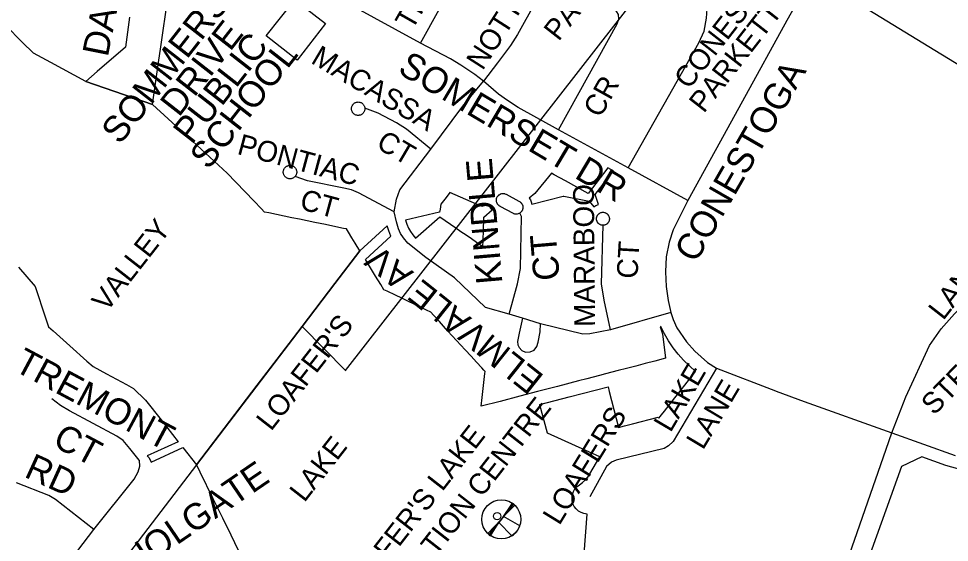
# Model space of a CAD drawing. Extents: x 586326 to 623965, y 4819854 to 4857850.
# Drawn here: x 596114 to 597005, y 4841991 to 4842493 of the extents above; entities that cross this region are included whole.
import ezdxf

# ---------------------------------------------------------------- set-up
doc = ezdxf.new("R2010")
doc.units = 0
for name, color, linetype in [('Lots_Concessions', 7, 'Continuous'), ('Major Rds and Hwys', 7, 'Continuous'), ('Minor Rd Lbls', 7, 'Continuous'), ('Minor Rds', 7, 'Continuous'), ('Park Lbls', 7, 'Continuous'), ('Park Outlines', 7, 'Continuous'), ('Private Rds', 7, 'Continuous'), ('Proposed Secondary Rds', 7, 'Continuous'), ('Rec Lbls', 7, 'Continuous'), ('Rec Syms', 7, 'Continuous'), ('School Syms_Lbls', 7, 'Continuous'), ('Secondary Rds Lbls', 7, 'Continuous')]:
    doc.layers.add(name, color=color, linetype=linetype)

msp = doc.modelspace()

# ---------------------------------------------------------------- linework, layer by layer
at = {"layer": 'Lots_Concessions'}
for p, q in [((596427.19, 4842155.52), (596858.68, 4842709.29)), ((596385.62, 4842197.74), (596284.45, 4842065.3)), ((596385.62, 4842197.74), (596427.42, 4842155.4)), ((596284.45, 4842065.3), (596072.7, 4841788.09))]:
    msp.add_line(p, q, dxfattribs=at)
at = {"layer": 'Major Rds and Hwys'}
for points in [[(596950.33, 4842095.8), (596963.78, 4842130.29), (596986.58, 4842179.4), (596997.55, 4842195.43), (597010.46, 4842209.79), (597078.05, 4842281.08), (597100.58, 4842304.84)], [(596842.91, 4841798.61), (596845.12, 4841803.13), (596849.98, 4841813.11), (596888.17, 4841918.53), (596892.85, 4841931.44), (596899.01, 4841948.45), (596904.72, 4841964.84), (596944.89, 4842080.18), (596950.33, 4842095.8)]]:
    msp.add_lwpolyline(points, dxfattribs=at)
at = {"layer": 'Minor Rds'}
for points in [[(596697.76, 4842349.54), (596765.51, 4842469.33), (596770.51, 4842480.36), (596773.02, 4842492.94), (596773.54, 4842501.74), (596773.08, 4842508.94), (596771.46, 4842516.5), (596766.79, 4842526.05), (596760.16, 4842536.2), (596696.92, 4842611.11), (596685.3, 4842623.07), (596671.08, 4842634.1), (596661.84, 4842641.45)], [(596498.88, 4842468.92), (596565.85, 4842589.68)], [(596631.26, 4842385.91), (596687.47, 4842487.42), (596688.78, 4842492.02), (596688.72, 4842496.38), (596685.46, 4842501.44), (596647.16, 4842545.01), (596643.94, 4842548), (596639.63, 4842550.29), (596635.42, 4842550.29), (596631.04, 4842547.42), (596626.23, 4842539.57), (596591.93, 4842477.44), (596585.24, 4842466.74), (596572.63, 4842450.14), (596559.21, 4842432.5)], [(596498.88, 4842468.92), (596430.75, 4842506.4)], [(596559.21, 4842432.5), (596551.08, 4842439.09), (596537.51, 4842447.78), (596527.69, 4842453.89), (596498.88, 4842468.92)], [(596508.96, 4842367.57), (596539.48, 4842408.8), (596559.21, 4842432.5)], [(596631.26, 4842385.91), (596592.54, 4842407.29), (596582.18, 4842413.95), (596573.83, 4842420.12), (596559.21, 4842432.5)], [(596433.24, 4842408.46), (596433.45, 4842408.98), (596433.71, 4842409.47), (596434.01, 4842409.95), (596434.36, 4842410.39), (596434.73, 4842410.8), (596435.15, 4842411.18), (596435.59, 4842411.52), (596436.07, 4842411.83), (596436.56, 4842412.09), (596437.08, 4842412.3), (596437.62, 4842412.47), (596438.16, 4842412.59), (596438.72, 4842412.66), (596439.28, 4842412.69), (596439.84, 4842412.66), (596440.4, 4842412.59), (596440.94, 4842412.47), (596441.48, 4842412.3), (596442, 4842412.09), (596442.49, 4842411.83), (596442.97, 4842411.52), (596443.41, 4842411.18), (596443.83, 4842410.8), (596444.2, 4842410.39), (596444.55, 4842409.95), (596444.85, 4842409.47), (596445.11, 4842408.98), (596445.32, 4842408.46), (596445.49, 4842407.92), (596445.61, 4842407.38), (596445.68, 4842406.82)], [(596445.68, 4842406.82), (596445.68, 4842405.73), (596445.61, 4842405.14), (596445.49, 4842404.6), (596445.32, 4842404.06), (596445.11, 4842403.54), (596444.85, 4842403.05), (596444.55, 4842402.57), (596444.2, 4842402.13), (596443.83, 4842401.71), (596443.41, 4842401.34), (596442.97, 4842400.99), (596442.49, 4842400.69), (596442, 4842400.43), (596441.48, 4842400.22), (596440.94, 4842400.05), (596440.4, 4842399.93), (596439.84, 4842399.86), (596439.28, 4842399.83), (596438.72, 4842399.86), (596438.16, 4842399.93), (596437.62, 4842400.05), (596437.08, 4842400.22), (596436.56, 4842400.43), (596436.07, 4842400.69), (596435.59, 4842400.99), (596435.15, 4842401.34), (596434.73, 4842401.71), (596434.36, 4842402.13), (596434.01, 4842402.57), (596433.71, 4842403.05), (596433.45, 4842403.54), (596433.24, 4842404.06), (596433.07, 4842404.6), (596432.95, 4842405.14), (596432.88, 4842405.7), (596432.85, 4842406.26), (596432.88, 4842406.82), (596432.95, 4842407.38), (596433.07, 4842407.92), (596433.24, 4842408.46)], [(596508.96, 4842367.57), (596485.64, 4842386.52), (596476.14, 4842392.67), (596458.4, 4842401.91), (596445.68, 4842406.82)], [(596697.76, 4842349.54), (596631.26, 4842385.91)], [(596473.85, 4842307.61), (596475.84, 4842319.54), (596479.15, 4842328.48), (596508.96, 4842367.57)], [(596368.74, 4842349.22), (596369.08, 4842349.67), (596369.46, 4842350.08), (596369.87, 4842350.46), (596370.32, 4842350.8), (596370.79, 4842351.1), (596371.29, 4842351.36), (596371.8, 4842351.57), (596372.34, 4842351.74), (596372.89, 4842351.86), (596373.44, 4842351.94), (596374, 4842351.96), (596374.56, 4842351.94), (596375.12, 4842351.86), (596375.67, 4842351.74), (596376.2, 4842351.57), (596376.72, 4842351.36), (596377.22, 4842351.1), (596377.69, 4842350.8), (596378.13, 4842350.46), (596378.55, 4842350.08), (596378.93, 4842349.67), (596379.27, 4842349.22), (596379.57, 4842348.75), (596379.83, 4842348.25), (596380.04, 4842347.73), (596380.21, 4842347.2), (596380.33, 4842346.65), (596380.41, 4842346.09), (596380.43, 4842345.53), (596380.41, 4842344.97), (596380.33, 4842344.42), (596380.21, 4842343.87), (596380.04, 4842343.34), (596379.83, 4842342.82), (596379.55, 4842342.32), (596378.93, 4842341.4)], [(596378.93, 4842341.4), (596378.55, 4842340.99), (596378.13, 4842340.61), (596377.69, 4842340.27), (596377.22, 4842339.97), (596376.72, 4842339.71), (596376.2, 4842339.49), (596375.67, 4842339.33), (596375.12, 4842339.2), (596374.56, 4842339.13), (596374, 4842339.11), (596373.44, 4842339.13), (596372.89, 4842339.2), (596372.34, 4842339.33), (596371.8, 4842339.49), (596371.29, 4842339.71), (596370.79, 4842339.97), (596370.32, 4842340.27), (596369.87, 4842340.61), (596369.46, 4842340.99), (596369.08, 4842341.4), (596368.74, 4842341.85), (596368.44, 4842342.32), (596368.18, 4842342.82), (596367.96, 4842343.34), (596367.79, 4842343.87), (596367.67, 4842344.42), (596367.6, 4842344.97), (596367.58, 4842345.53), (596367.6, 4842346.09), (596367.67, 4842346.65), (596367.79, 4842347.2), (596367.96, 4842347.73), (596368.18, 4842348.25), (596368.44, 4842348.75), (596368.74, 4842349.22)], [(596473.85, 4842307.61), (596439.45, 4842325.67), (596433.05, 4842328.45), (596425.61, 4842330.3), (596390.61, 4842337.32), (596378.93, 4842341.4)], [(596754.97, 4842318.39), (596697.76, 4842349.54)], [(596572.54, 4842321.97), (596572.68, 4842322.23), (596572.82, 4842322.44), (596572.99, 4842322.64), (596573.58, 4842323.3), (596573.75, 4842323.48), (596573.93, 4842323.64), (596574.13, 4842323.79), (596574.34, 4842323.92), (596575.23, 4842324.43), (596575.42, 4842324.52), (596575.61, 4842324.61), (596575.81, 4842324.68), (596576.02, 4842324.74), (596577.02, 4842324.97), (596577.22, 4842325.02), (596577.43, 4842325.04), (596577.64, 4842325.06), (596577.85, 4842325.05), (596578.88, 4842325), (596579.09, 4842324.99), (596579.3, 4842324.95), (596579.51, 4842324.91), (596579.71, 4842324.85), (596580.68, 4842324.51), (596580.91, 4842324.42), (596581.14, 4842324.31), (596593.02, 4842317.88), (596593.03, 4842317.88), (596593.2, 4842317.78), (596593.69, 4842317.48), (596593.82, 4842317.4), (596593.95, 4842317.3), (596594.41, 4842316.95), (596594.53, 4842316.85), (596594.65, 4842316.75), (596595.07, 4842316.35), (596595.18, 4842316.24), (596595.29, 4842316.12), (596595.67, 4842315.68), (596595.77, 4842315.56), (596595.86, 4842315.43), (596596.19, 4842314.96), (596596.31, 4842314.76), (596596.42, 4842314.55), (596596.52, 4842314.34), (596596.59, 4842314.12), (596596.86, 4842313.23), (596596.92, 4842312.99), (596596.97, 4842312.74), (596596.99, 4842312.49), (596597.03, 4842311.56), (596597.03, 4842311.31), (596597, 4842311.06), (596596.96, 4842310.81), (596596.77, 4842309.9), (596596.71, 4842309.66), (596596.62, 4842309.42), (596596.52, 4842309.19), (596596.1, 4842308.36), (596595.98, 4842308.14), (596595.84, 4842307.93), (596595.69, 4842307.73), (596595.08, 4842307.03), (596594.03, 4842306.19)], [(596594.03, 4842306.19), (596591.64, 4842305.38), (596590.94, 4842305.25), (596590.65, 4842305.24), (596590.31, 4842305.22), (596590.1, 4842305.23), (596589.89, 4842305.25), (596589.68, 4842305.29), (596589.47, 4842305.34), (596588.62, 4842305.59), (596588.42, 4842305.66), (596588.23, 4842305.74), (596588.04, 4842305.84), (596575.39, 4842312.72), (596575.25, 4842312.79), (596575.12, 4842312.88), (596574.36, 4842313.4), (596574.17, 4842313.54), (596574, 4842313.69), (596573.35, 4842314.3), (596573.17, 4842314.49), (596573.01, 4842314.69), (596572.87, 4842314.9), (596572.4, 4842315.65), (596572.27, 4842315.88), (596572.16, 4842316.11), (596572.08, 4842316.35), (596571.81, 4842317.2), (596571.75, 4842317.45), (596571.7, 4842317.7), (596571.68, 4842317.96), (596571.64, 4842318.85), (596571.64, 4842319.11), (596571.66, 4842319.36), (596571.71, 4842319.61), (596571.89, 4842320.48), (596571.96, 4842320.73), (596572.04, 4842320.97), (596572.15, 4842321.21), (596572.54, 4842321.97)], [(596583.84, 4842209.53), (596561.14, 4842215.94), (596531.45, 4842244.46), (596504.09, 4842263.67), (596486.77, 4842277.47), (596482.56, 4842282.74), (596479.95, 4842286.87), (596478.05, 4842291.37), (596475.95, 4842298.02), (596473.85, 4842307.61)], [(596583.84, 4842209.53), (596591.99, 4842238.64), (596594.9, 4842253.19), (596595.83, 4842303.07), (596594.03, 4842306.19)], [(596673.77, 4842294.64), (596673.7, 4842294.64), (596672.91, 4842294.7), (596672.7, 4842294.72), (596672.5, 4842294.76), (596672.3, 4842294.81), (596672.1, 4842294.87), (596671.22, 4842295.2), (596671.02, 4842295.28), (596670.83, 4842295.37), (596670.64, 4842295.48), (596670.46, 4842295.61), (596669.71, 4842296.17), (596669.54, 4842296.3), (596669.38, 4842296.45), (596669.23, 4842296.61), (596669.1, 4842296.78), (596668.54, 4842297.53), (596668.42, 4842297.71), (596668.31, 4842297.9), (596668.21, 4842298.09), (596668.13, 4842298.29), (596667.81, 4842299.17), (596667.74, 4842299.38), (596667.69, 4842299.59), (596667.65, 4842299.8), (596667.63, 4842300.02), (596667.58, 4842300.95), (596667.57, 4842301.17), (596667.58, 4842301.39), (596667.61, 4842301.6), (596667.65, 4842301.82), (596667.86, 4842302.73), (596667.93, 4842302.96), (596668.01, 4842303.18), (596668.1, 4842303.39), (596668.22, 4842303.6), (596668.46, 4842303.99), (596668.57, 4842304.17), (596669.06, 4842304.86), (596669.19, 4842305.03), (596669.33, 4842305.19), (596669.48, 4842305.33), (596669.64, 4842305.47), (596670.3, 4842306), (596670.47, 4842306.13), (596670.64, 4842306.24), (596670.83, 4842306.34), (596671.02, 4842306.43), (596671.8, 4842306.76), (596672, 4842306.83), (596672.2, 4842306.89), (596672.41, 4842306.94), (596673.07, 4842307.05), (596673.78, 4842307.08)], [(596673.78, 4842307.08), (596674.29, 4842307.04), (596675.13, 4842306.9), (596675.34, 4842306.86), (596675.54, 4842306.8), (596675.74, 4842306.73), (596675.93, 4842306.65), (596676.69, 4842306.28), (596676.88, 4842306.18), (596677.06, 4842306.07), (596677.23, 4842305.95), (596677.39, 4842305.82), (596678.02, 4842305.25), (596678.18, 4842305.11), (596678.32, 4842304.95), (596678.45, 4842304.79), (596678.57, 4842304.61), (596679.02, 4842303.9), (596679.15, 4842303.67), (596679.26, 4842303.43), (596679.56, 4842302.69), (596679.65, 4842302.45), (596679.71, 4842302.21), (596679.75, 4842301.96), (596679.86, 4842301.17), (596679.88, 4842300.92), (596679.88, 4842300.67), (596679.86, 4842300.41), (596679.77, 4842299.63), (596679.73, 4842299.38), (596679.66, 4842299.13), (596679.58, 4842298.89), (596679.29, 4842298.15), (596679.19, 4842297.92), (596679.06, 4842297.7), (596678.92, 4842297.49), (596678.46, 4842296.85), (596678.3, 4842296.65), (596678.13, 4842296.46), (596677.94, 4842296.29), (596677.32, 4842295.79), (596677.12, 4842295.64), (596676.91, 4842295.5), (596676.68, 4842295.39), (596675.96, 4842295.05), (596675.73, 4842294.96), (596675.49, 4842294.88), (596675.24, 4842294.82), (596674.46, 4842294.68), (596674.21, 4842294.65), (596673.77, 4842294.64)], [(596681.05, 4842194.4), (596674.92, 4842222.81), (596672.28, 4842238.5), (596673.77, 4842294.64)], [(596596.67, 4842205.57), (596583.84, 4842209.53)], [(596738.68, 4842211.28), (596681.05, 4842194.4)], [(596596.67, 4842205.57), (596593.43, 4842191.43), (596591.9, 4842183.27), (596592.18, 4842180.22), (596593.6, 4842177.66), (596596.04, 4842174.69), (596599.53, 4842173.03), (596603.97, 4842173.51), (596607.9, 4842175.12), (596610.47, 4842178.62), (596611.55, 4842182.78), (596613.45, 4842192.48), (596613.99, 4842200.21)], [(596613.99, 4842200.21), (596596.67, 4842205.57)], [(596681.05, 4842194.4), (596661.01, 4842190.68), (596654.38, 4842190.35), (596613.99, 4842200.21)], [(596782.33, 4842157.73), (596740.87, 4842087.52), (596736.5, 4842083.56), (596732.47, 4842080.83), (596686.4, 4842069.76), (596681.84, 4842067.67), (596677.18, 4842063.58), (596661.03, 4842034.62)], [(596229.66, 4842069.67), (596220.54, 4842080.98), (596214.13, 4842088.62), (596208.28, 4842092.63), (596162.8, 4842116.95), (596154.09, 4842122.07), (596145.94, 4842128.62)], [(596186.18, 4842003.42), (596224.88, 4842051.43), (596228.74, 4842058.52), (596230.28, 4842063.85), (596229.88, 4842069.39), (596229.66, 4842069.67)], [(596186.18, 4842003.42), (596149.47, 4842031.92), (596143.16, 4842035.82), (596112.08, 4842048.18)], [(596046.72, 4841820.65), (596186.18, 4842003.42)]]:
    msp.add_lwpolyline(points, dxfattribs=at)
at = {"layer": 'Park Outlines'}
for points in [[(596220.39, 4842493.87), (596216.35, 4842465.21), (596189.41, 4842441.96), (596178.35, 4842432.41), (596242.44, 4842410.3), (596248.11, 4842450.48), (596250.22, 4842465.49), (596256.85, 4842512.51)], [(596114.03, 4842254.51), (596129.93, 4842236.11), (596139.8, 4842206.01), (596142.6, 4842197.46), (596147.08, 4842193.47), (596163.09, 4842179.21), (596179.51, 4842164.58), (596185.4, 4842159.33), (596198.15, 4842152.44), (596217.41, 4842142.04), (596224.07, 4842138.44), (596235.73, 4842127.26), (596250.66, 4842108.27), (596267.05, 4842087.42), (596237.34, 4842073.96), (596238.89, 4842072.17), (596240.14, 4842070.15), (596241.06, 4842067.96), (596271.51, 4842081.76), (596284.45, 4842065.3), (596342.71, 4842141.57), (596352.19, 4842153.99), (596361.68, 4842166.41), (596385.62, 4842197.74), (596385.6, 4842197.76), (596417.04, 4842238.92), (596440.97, 4842270.25), (596436.56, 4842277.38), (596433.3, 4842282.66), (596430.04, 4842287.94), (596428.09, 4842291.1), (596425.14, 4842291.71), (596417.78, 4842293.23), (596407.86, 4842295.28), (596397.93, 4842297.33), (596390.58, 4842298.85), (596383.23, 4842300.37), (596375.87, 4842301.89), (596368.52, 4842303.41), (596361.17, 4842304.93), (596353.82, 4842306.45), (596349.64, 4842307.31), (596346.35, 4842310.73), (596339.65, 4842317.68), (596321.97, 4842336.05), (596313.73, 4842344.61), (596272.34, 4842382.76), (596242.44, 4842410.3), (596178.35, 4842432.41), (596144.9, 4842450.44), (596128.33, 4842459.37), (596117.57, 4842470.08), (596117.31, 4842470.34), (596102.02, 4842485.56)], [(596652.57, 4841937.95), (596658.49, 4842018.07), (596655.56, 4842018.52), (596652.78, 4842019.52), (596650.24, 4842021.04), (596648.05, 4842023.03), (596646.28, 4842025.4), (596645, 4842028.06), (596644.26, 4842030.93), (596644.09, 4842033.88), (596644.49, 4842036.81), (596645.45, 4842039.61), (596646.94, 4842042.17), (596648.89, 4842044.39), (596651.23, 4842046.2), (596654.2, 4842048.34), (596656.89, 4842050.81), (596659.27, 4842053.59), (596661.3, 4842056.64), (596670.81, 4842072.98), (596620.45, 4842095.44), (596613.36, 4842122.66), (596613.29, 4842122.93), (596641.42, 4842130.26), (596678.57, 4842139.93), (596679.76, 4842135.37), (596688.68, 4842101.08), (596694.4, 4842102.57), (596702, 4842104.55), (596726.7, 4842110.98), (596727.23, 4842109.8), (596729.94, 4842113.26), (596732.65, 4842116.72), (596742.56, 4842129.37), (596746.29, 4842134.13), (596762.46, 4842154.77), (596756.55, 4842159.9), (596750.99, 4842165.4), (596745.79, 4842171.24), (596740.97, 4842177.4), (596736.56, 4842183.86), (596732.57, 4842190.59), (596729.03, 4842197.57), (596728.44, 4842197.41), (596730.9, 4842190.81), (596733.54, 4842167.26), (596723.34, 4842164.6), (596714.08, 4842162.19), (596705.14, 4842159.87), (596696.21, 4842157.54), (596688.16, 4842155.45), (596682.2, 4842153.9), (596676.24, 4842152.34), (596670.28, 4842150.79), (596664.32, 4842149.24), (596658.36, 4842147.69), (596650.32, 4842145.6), (596630.04, 4842140.32), (596611.17, 4842135.41), (596594.27, 4842131.01), (596575.18, 4842126.04), (596557.19, 4842121.36), (596558.11, 4842129.65), (596560.66, 4842152.65), (596560.88, 4842154.67), (596559.72, 4842155.93), (596557.66, 4842158.18), (596552.76, 4842163.5), (596547.35, 4842169.39), (596541.78, 4842175.45), (596537.66, 4842179.93), (596533.54, 4842184.42), (596529.41, 4842188.91), (596525.29, 4842193.39), (596521.16, 4842197.88), (596517.04, 4842202.37), (596511.47, 4842208.42), (596508.83, 4842211.29), (596504.64, 4842213.32), (596498.74, 4842216.17), (596492.84, 4842219.02), (596486.94, 4842221.87), (596481.04, 4842224.73), (596475.13, 4842227.58), (596467.17, 4842231.43), (596464, 4842232.96), (596460.86, 4842238.05), (596455.97, 4842245.96), (596451.08, 4842253.88), (596446.19, 4842261.8), (596470.71, 4842284.36), (596468.65, 4842289.22), (596467.08, 4842294.26), (596440.97, 4842270.25), (596417.04, 4842238.92), (596385.6, 4842197.76), (596385.62, 4842197.74), (596361.68, 4842166.41), (596352.19, 4842153.99), (596342.71, 4842141.57), (596284.45, 4842065.3), (596287.73, 4842058.59), (596300.25, 4842033), (596309.23, 4842014.65), (596317.2, 4841998.36), (596324.4, 4841983.66)], [(597022.79, 4842059.01), (597002.2, 4842064.76), (596979.25, 4842072.98), (596959.76, 4842063.78), (596905.84, 4841913.25)]]:
    msp.add_lwpolyline(points, dxfattribs=at)
for points in [[(596678.46, 4842349.58), (596659.57, 4842325.19), (596648.76, 4842331.14), (596637.94, 4842337.08), (596627.13, 4842343.02), (596624.46, 4842344.49), (596608.55, 4842324.91), (596603.05, 4842320.57), (596604.21, 4842318.87), (596605.03, 4842316.99), (596605.51, 4842315), (596635.48, 4842322.42), (596636.4, 4842322.65), (596660.46, 4842317.64), (596664.85, 4842312.18), (596667.02, 4842313.62), (596669.41, 4842314.65), (596666.4, 4842324.06), (596683.86, 4842346.61), (596681.13, 4842348.11)], [(596527.23, 4842326.03), (596523.5, 4842321.21), (596518.46, 4842314.7), (596517.67, 4842309.92), (596517.22, 4842307.2), (596484.63, 4842299.44), (596485.77, 4842295.64), (596487.33, 4842291.99), (596489.29, 4842288.54), (596491.62, 4842285.34), (596494.31, 4842282.42), (596517.64, 4842302.74), (596522.65, 4842299.26), (596527.67, 4842295.78), (596532.68, 4842292.3), (596537.69, 4842288.81), (596542.7, 4842285.33), (596547.72, 4842281.85), (596552.73, 4842278.37), (596558.67, 4842274.24), (596558.85, 4842280.08), (596559.17, 4842290.33), (596559.5, 4842300.75), (596559.55, 4842302.32), (596567.53, 4842309.31), (596566.3, 4842310.94), (596565.31, 4842312.73), (596564.58, 4842314.64), (596557.87, 4842312.63)]]:
    msp.add_lwpolyline(points, close=True, dxfattribs=at)
at = {"layer": 'Private Rds'}
msp.add_lwpolyline([(596874.91, 4842533.71), (597039.02, 4842433.41)], dxfattribs=at)
at = {"layer": 'Proposed Secondary Rds'}
for points in [[(596874.91, 4842533.71), (596860.08, 4842508.95), (596860.02, 4842508.85), (596859.61, 4842508.11), (596849.95, 4842490.59), (596807.5, 4842413.62), (596754.97, 4842318.39)], [(596754.97, 4842318.39), (596740.87, 4842290.35), (596737.25, 4842278.52), (596734.41, 4842264.52), (596733.47, 4842250.13), (596734.22, 4842236.12), (596736.22, 4842222.7), (596738.68, 4842211.28)], [(596738.68, 4842211.28), (596740.9, 4842204.54), (596744.58, 4842196.45), (596753.68, 4842183.17), (596761.81, 4842174.01), (596773.97, 4842163.41), (596782.33, 4842157.73)], [(596782.33, 4842157.73), (596838.89, 4842136.02), (596839.73, 4842135.72), (596866.5, 4842126.06), (596950.33, 4842095.8)], [(596950.33, 4842095.8), (597010.98, 4842074.29)]]:
    msp.add_lwpolyline(points, dxfattribs=at)
at = {"layer": 'Rec Syms'}
for p, q in [((596587.89, 4842027.82), (596564.82, 4841998.3)), ((596564.82, 4841998.3), (596574.12, 4842010.2))]:
    msp.add_line(p, q, dxfattribs=at)
msp.add_lwpolyline([(596576.26, 4842013.08), (596563.53, 4841999.4), (596564.82, 4841998.3), (596566.14, 4841997.35), (596574.12, 4842010.2), (596586.39, 4841997.24), (596587.06, 4841997.68), (596587.97, 4841998.36), (596588.51, 4841998.81), (596588.59, 4841998.89), (596588.92, 4841999.17), (596589.74, 4841999.95), (596590.42, 4842000.68), (596591.12, 4842001.52), (596591.64, 4842002.24), (596592.16, 4842003.04), (596592.43, 4842003.44), (596592.77, 4842004.04), (596593.16, 4842004.77), (596593.4, 4842005.33), (596594.06, 4842006.87), (596578.31, 4842015.71), (596589.26, 4842026.66), (596587.89, 4842027.82), (596586.64, 4842028.71)], close=True, dxfattribs=at)
for centre, radius in [((596576.35, 4842013.06), 18.74), ((596572.4, 4842016.1), 3.5)]:
    msp.add_circle(centre, radius, dxfattribs=at)
at = {"layer": 'School Syms_Lbls'}
msp.add_lwpolyline([(596351.23, 4842475.92), (596378.49, 4842510.82), (596408.1, 4842487.69), (596380.83, 4842452.79)], close=True, dxfattribs=at)

# ---------------------------------------------------------------- texts
at = {"layer": 'Minor Rd Lbls'}
for s, height, rotation, p in [('DAWNRIDGE', 25.002, 78.69009, (596199.48, 4842455.1)), ('TRAVERSTON', 19.998, 60.3367, (596491.1, 4842480.69)), ('NOTTAWASAGA', 19.998, 57.33911, (596558.48, 4842442.1)), ('MACASSA', 19.998, 329.50019, (596393.02, 4842450.53)), ('SOMERSET DR', 25.002, 329.32274, (596476.1, 4842440.99)), ('CR', 19.998, 60.83296, (596671.26, 4842396.61)), ('PONTIAC', 19.998, 344.93153, (596322.48, 4842363.1)), ('CT', 19.998, 329.50019, (596455.42, 4842369.4)), ('KINDLE', 25.002, 94.89911, (596577.5, 4842239.29)), ('MARABOO', 19.998, 90.49406, (596666.23, 4842197.46)), ('CT', 19.998, 344.93153, (596382.26, 4842310.39)), ('CT', 25.002, 94.89911, (596632.42, 4842242.65)), ('CT', 19.998, 86.76032, (596706.71, 4842243.1)), ('ELMVALE AV', 24.444, 141.5404, (596618.38, 4842150.21)), ('STEVEN', 19.998, 45.61706, (596990.81, 4842111.9)), ('TREMONT', 25.002, 331.87628, (596108.48, 4842156.1)), ('LAKE', 19.998, 59.59643, (596738.43, 4842095.45)), ('LANE', 19.998, 59.17456, (596769.5, 4842078.72)), ('LOAFERS', 19.998, 58.46241, (596631.9, 4842006.49)), ('CT', 25.002, 331.87628, (596145.48, 4842084.1)), ('RD', 25.002, 335.55606, (596118.45, 4842054.11)), ('HOLGATE', 25.002, 34.2869, (596224.05, 4841959.69))]:
    msp.add_text(s, height=height, rotation=rotation, dxfattribs=at).set_placement(p)
at = {"layer": 'Park Lbls'}
for s, p in [('PARKETTE', (596631.26, 4842470.07)), ('CONESTOGA', (596755.99, 4842423.93)), ('PARKETTE', (596770.34, 4842401.19)), ('LANSING SQUARE', (596999.56, 4842202.77)), ('VALLEY', (596198.41, 4842210.73)), ("LOAFER'S", (596355.87, 4842096.78)), ('LAKE', (596387.74, 4842028.53))]:
    msp.add_text(s, height=19.992, rotation=52.00002, dxfattribs=at).set_placement(p)
at = {"layer": 'Rec Lbls'}
for s, p in [('RECEREATION CENTRE', (596434.05, 4841875.11)), ("      LOAFER'S LAKE", (596407.78, 4841895.63))]:
    msp.add_text(s, height=20, rotation=52.00002, dxfattribs=at).set_placement(p)
at = {"layer": 'School Syms_Lbls'}
for s, p in [('SOMMERSET', (596211.19, 4842371.02)), ('DRIVE', (596267.54, 4842397.39)), ('PUBLIC', (596279.96, 4842371.06)), ('SCHOOL', (596295.9, 4842346.88))]:
    msp.add_text(s, height=25, rotation=52.00002, dxfattribs=at).set_placement(p)
at = {"layer": 'Secondary Rds Lbls'}
msp.add_text('CONESTOGA', height=25.002, rotation=60.07875, dxfattribs=at).set_placement((596762.59, 4842257.54))

doc.saveas('drawing.dxf')
